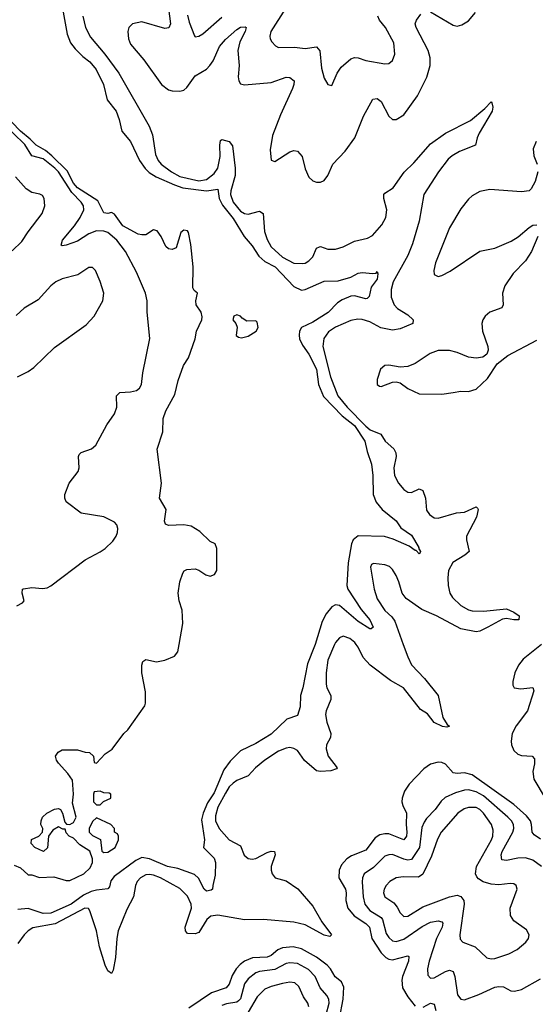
# Model space of a CAD drawing. Header units: inches. Extents: x 1771504 to 1971212, y 471788 to 643615.
# Tile 501 of 587: x 1885006 to 1887722, y 608103 to 613292. Entities that reach past the tile are written whole.
import ezdxf

# ---------------------------------------------------------------- set-up
doc = ezdxf.new("R2010")
doc.units = ezdxf.units.IN
doc.header["$MEASUREMENT"] = 0
doc.layers.add('B8680', color=7, linetype='Continuous')
doc.layers.add('B8681', color=7, linetype='Continuous')

msp = doc.modelspace()

# ---------------------------------------------------------------- linework, layer by layer
at = {"layer": 'B8680', "color": 5}
for points, elevation in [([(1884976.9, 608836.9), (1885010, 608822), (1885050, 608784.7), (1885070, 608784.7), (1885110, 608771.3), (1885185.2, 608774.8), (1885250, 608754.8), (1885270, 608756.3), (1885344, 608790), (1885377, 608823), (1885389, 608850), (1885389, 608870), (1885375.3, 608910), (1885323.1, 608943.1), (1885290, 608978), (1885266, 608990), (1885250, 609006), (1885246, 609026), (1885234, 609026), (1885210, 609038), (1885179.6, 609020.4), (1885158, 608990), (1885151.6, 608928.4), (1885131.6, 608908.4), (1885086, 608930), (1885066, 608950), (1885068, 608972), (1885106, 608990), (1885126, 609010), (1885128, 609030), (1885118, 609050), (1885119, 609070), (1885125.2, 609090), (1885149.2, 609110), (1885190, 609132), (1885210, 609134.4), (1885221, 609130), (1885231, 609110), (1885243.6, 609063.6), (1885252, 609052), (1885270, 609051.3), (1885283.1, 609056.9), (1885290, 609062), (1885304, 609090), (1885283.7, 609163.7), (1885289.6, 609210), (1885284.1, 609284.1), (1885260.1, 609320.1), (1885210, 609374), (1885199.3, 609390), (1885195.3, 609410), (1885208.7, 609431.3), (1885230, 609444.7), (1885310, 609444.7), (1885350, 609431.3), (1885374, 609430), (1885394, 609410), (1885398, 609378), (1885410, 609374), (1885456.4, 609423.6), (1885493.2, 609446.8), (1885555.3, 609530), (1885575.3, 609550), (1885664.7, 609675.3), (1885669.1, 609690.9), (1885669, 609750), (1885649.3, 609850), (1885649.4, 609890.6), (1885655.3, 609910), (1885670, 609921), (1885727.3, 609907.3), (1885770, 609917.4), (1885821.5, 609938.5), (1885838.6, 609961.4), (1885845.5, 610000)], 260), ([(1886562.7, 610000), (1886559.6, 609990), (1886522, 609898), (1886497.3, 609770), (1886484.5, 609730), (1886483.8, 609670), (1886470, 609624.5), (1886414.2, 609605.8), (1886330, 609527.1), (1886250, 609476.9), (1886170, 609438.7), (1886115.4, 609384.6), (1886080.8, 609339.2), (1886030, 609217.8), (1885995.8, 609164.2), (1885973, 609110), (1885964, 609076), (1885979.6, 608970), (1885974.8, 608930), (1886030, 608873.1), (1886037.7, 608850), (1886036.3, 608783.7), (1886022.6, 608730), (1886022, 608710), (1886015.1, 608704.9), (1885990, 608699.8), (1885977.6, 608710), (1885948.1, 608768.1), (1885927.6, 608787.6), (1885839.2, 608819.2), (1885783.9, 608830), (1885690, 608870.5), (1885650, 608877), (1885618.4, 608861.6), (1885503.9, 608776.1), (1885485.8, 608754.2), (1885478.3, 608721.7), (1885470, 608711), (1885410, 608705), (1885383.2, 608696.8), (1885342.1, 608677.9), (1885277.3, 608630), (1885170, 608583.4), (1885130, 608582.3), (1885050, 608608), (1884996.6, 608603.4)], 260), ([(1886665.1, 610000), (1886630, 609917), (1886619.8, 609850), (1886620.2, 609790), (1886624.7, 609770), (1886645.2, 609730), (1886645.8, 609710), (1886620.7, 609650), (1886617.5, 609630), (1886623.8, 609590), (1886645.2, 609530), (1886643.2, 609510), (1886622, 609470), (1886620.5, 609450), (1886630.9, 609410), (1886678.3, 609350), (1886675.5, 609344.5), (1886645.9, 609334.1), (1886590, 609329.2), (1886570, 609332.7), (1886507.2, 609387.2), (1886470, 609441), (1886450, 609452), (1886430, 609455.7), (1886410, 609453.2), (1886370, 609437.5), (1886297.9, 609390), (1886247.5, 609350), (1886210, 609307.5), (1886150, 609282.8), (1886130, 609269.2), (1886110, 609248.6), (1886090, 609216.4), (1886050, 609142.4), (1886036.9, 609096.9), (1886037.8, 609070), (1886056, 609030), (1886110, 608970.1), (1886170, 608938), (1886189.2, 608889.2), (1886210, 608871), (1886230, 608867.6), (1886250, 608870.7), (1886310, 608903.7), (1886330, 608910.7), (1886348.6, 608908.6), (1886351, 608890), (1886331.4, 608830), (1886330.1, 608810), (1886335.8, 608790), (1886351.8, 608770), (1886410, 608753.2), (1886471.4, 608711.4), (1886550, 608619.7), (1886597.9, 608537.9), (1886648.7, 608470), (1886639.7, 608460.3), (1886610, 608467.2), (1886510, 608521.3), (1886450, 608536.5), (1886290.6, 608550.6), (1886190, 608547.9), (1886050, 608573.2), (1886013.2, 608566.8), (1885991.6, 608550), (1885950, 608481.1), (1885930, 608475.1), (1885890, 608476.9), (1885879.2, 608490), (1885877.7, 608510), (1885910.4, 608610), (1885909.4, 608630), (1885890, 608673.2), (1885850, 608712.8), (1885747.1, 608770), (1885710, 608784), (1885690, 608787.4), (1885670, 608784.7), (1885642.6, 608770), (1885625.2, 608750), (1885615.4, 608730), (1885605.5, 608670), (1885570, 608603.5), (1885525, 608490), (1885517.2, 608450), (1885510.7, 608349.3), (1885497.6, 608282.4), (1885490, 608264.7), (1885470, 608279.8), (1885456.5, 608310), (1885426.4, 608406.4), (1885410.3, 608490), (1885375.9, 608595.9), (1885368, 608608), (1885348.4, 608610), (1885192.9, 608527.1), (1885074.5, 608505.5), (1885050, 608490.6), (1885030, 608469.8), (1884996.8, 608423.2)], 280), ([(1887026.1, 610000), (1887050, 609934.6), (1887070, 609892.4), (1887139.4, 609819.4), (1887210.9, 609730.9), (1887234.8, 609614.8), (1887257.4, 609577.4), (1887270, 609569), (1887256.7, 609563.3), (1887232.8, 609567.2), (1887190, 609588.8), (1887153.9, 609633.9), (1887116.8, 609656.8), (1887028.6, 609770), (1886959.5, 609810), (1886851.6, 609890), (1886815, 609930), (1886790, 609985.1), (1886778.6, 610000)], 280), ([(1887755.2, 610000), (1887658.6, 609921.4), (1887634.6, 609890), (1887615.2, 609850), (1887603.7, 609803.7), (1887604.2, 609784.2), (1887610.3, 609770.3), (1887645.5, 609765.5), (1887710, 609772.4), (1887714.9, 609754.9), (1887682.2, 609650), (1887622.5, 609570), (1887601.2, 609530), (1887594.8, 609490), (1887597.5, 609470), (1887610, 609441.3), (1887630, 609422), (1887650, 609415), (1887706, 609410), (1887717.5, 609397.5), (1887718.2, 609370), (1887709.6, 609330), (1887715.5, 609290), (1887774.3, 609190)], 320), ([(1887750, 608973.6), (1887715.8, 608995.8), (1887706.4, 609010), (1887703.2, 609050), (1887696.4, 609070), (1887676.5, 609096.5), (1887610, 609155.3), (1887390, 609313.1), (1887350, 609322.2), (1887310, 609318.8), (1887290, 609322.4), (1887248.8, 609368.8), (1887230, 609377.2), (1887210, 609379.6), (1887170, 609368.5), (1887135.6, 609344.4), (1887057, 609263), (1887032.9, 609227), (1887020.7, 609190), (1887019.8, 609170), (1887024.3, 609150), (1887043.6, 609110), (1887041.3, 609050), (1887045.1, 609010), (1887043.9, 608990), (1887030.2, 608970), (1886950, 609000.9), (1886930, 609002.2), (1886903.2, 608996.8), (1886879.6, 608980.4), (1886830, 608915.9), (1886754, 608886), (1886730, 608869.9), (1886702.2, 608837.8), (1886689.7, 608810.3), (1886687.7, 608770), (1886723.1, 608710), (1886726.7, 608690), (1886724.1, 608650), (1886735.2, 608610), (1886768.8, 608568.8), (1886829.8, 608529.8), (1886848.8, 608510), (1886860.8, 608450), (1886910, 608374), (1886935, 608350), (1886950, 608341.6), (1886970, 608338.2), (1887050, 608359.2), (1887055.8, 608355.8), (1887055.2, 608330), (1887022.8, 608250), (1887018.8, 608230), (1887023.4, 608190), (1887050, 608142.3), (1887090, 608093.8)], 320), ([(1887755.3, 608830), (1887710, 608862), (1887670, 608874.4), (1887630, 608872.7), (1887570, 608861.2), (1887545.3, 608865.3), (1887542.6, 608890), (1887548.4, 608908.4), (1887603.9, 609010), (1887608.9, 609030), (1887607.8, 609050), (1887597.5, 609070), (1887578.1, 609090), (1887450, 609201.1), (1887410, 609222.4), (1887370, 609232.5), (1887349, 609231), (1887302.2, 609217.8), (1887247.2, 609192.8), (1887226.1, 609173.9), (1887194, 609130), (1887150, 609082.9), (1887136.5, 609063.5), (1887125.2, 609034.8), (1887112.1, 608930), (1887070, 608867), (1887050, 608862.4), (1887030, 608867.3), (1886970, 608892.1), (1886950, 608891.1), (1886930, 608883.2), (1886870, 608824.3), (1886820.7, 608790), (1886811.8, 608770), (1886810.8, 608749.3), (1886815.1, 608670), (1886824.7, 608630), (1886850, 608598), (1886910, 608561.2), (1886916.9, 608550), (1886936.7, 608476.7), (1886950, 608455.2), (1886970, 608437.9), (1886990, 608433.4), (1887030, 608446.5), (1887126, 608514), (1887170, 608535.3), (1887210, 608543.2), (1887230, 608538), (1887234.5, 608530), (1887232.5, 608510), (1887202.5, 608450), (1887163.2, 608330), (1887154, 608290), (1887156.5, 608256.5), (1887170, 608241.5), (1887190, 608243.5), (1887250, 608276.1), (1887270, 608282.2), (1887290, 608275.6), (1887298.3, 608250), (1887312.5, 608152.5), (1887329.4, 608129.4), (1887350, 608127.6), (1887425.7, 608154.3), (1887510, 608193.7), (1887530, 608197.6), (1887554.4, 608194.4), (1887593.7, 608173.7), (1887612.2, 608172.2), (1887650, 608181.8), (1887750, 608236.6)], 340), ([(1886690, 608028.3), (1886709.6, 608130), (1886712.8, 608192.8), (1886700.7, 608220.7), (1886668.8, 608248.8), (1886643.8, 608290), (1886625.5, 608310), (1886570, 608352.3), (1886490, 608395), (1886446.8, 608406.8), (1886390, 608401.1), (1886365.9, 608390), (1886330, 608360.6), (1886310, 608352.3), (1886232.1, 608347.9), (1886190.1, 608329.9), (1886166.9, 608313.1), (1886146.9, 608290), (1886125.7, 608254.3), (1886109.6, 608210), (1886094.4, 608190), (1886017.1, 608162.9), (1885897, 608083)], 320), ([(1886621.1, 608050), (1886636.3, 608110), (1886634, 608130), (1886624.6, 608150), (1886589.4, 608190), (1886562.5, 608250), (1886527.1, 608287.1), (1886470, 608317.8), (1886430, 608322.5), (1886410, 608317.5), (1886350, 608286), (1886270, 608276.6), (1886250.4, 608269.6), (1886210, 608237.6), (1886190, 608210.7), (1886170, 608132.1), (1886159.2, 608120.8), (1886150, 608114.8), (1886094.8, 608105.2), (1886070, 608096)], 340), ([(1886529.8, 608090), (1886523.2, 608110), (1886502, 608142), (1886476.9, 608196.9), (1886455.6, 608215.6), (1886430, 608219.1), (1886390, 608213), (1886330, 608197.8), (1886297.1, 608182.9), (1886257.5, 608142.5), (1886210, 608061.5)], 360), ([(1887131.2, 608088.8), (1887170, 608108.4), (1887190, 608104.2), (1887197.8, 608070)], 320)]:
    msp.add_lwpolyline(points, dxfattribs=dict(at, elevation=elevation))
for points, elevation in [([(1885430, 609226), (1885398, 609222), (1885394, 609210), (1885394, 609170), (1885410, 609154), (1885430, 609154), (1885447.3, 609172.7), (1885486, 609190), (1885486, 609210), (1885476.4, 609216.4), (1885450, 609218)], 260), ([(1887370, 609140.9), (1887347.5, 609132.5), (1887313.7, 609110), (1887226.8, 609010), (1887206.9, 608973.1), (1887176.4, 608883.6), (1887130, 608789.8), (1887106.6, 608773.4), (1887025.7, 608774.3), (1886990, 608769), (1886956.5, 608750), (1886936.5, 608730), (1886926.4, 608710), (1886923, 608690), (1886929.6, 608669.6), (1886977.8, 608637.8), (1886995.1, 608615.1), (1887010, 608584.6), (1887030, 608566), (1887050, 608568.2), (1887130, 608616.1), (1887270, 608670.1), (1887310, 608678), (1887330, 608672.1), (1887345.4, 608650), (1887347.6, 608630), (1887324, 608470), (1887325.9, 608445.9), (1887340.4, 608430), (1887406.3, 608406.3), (1887467.4, 608347.4), (1887490, 608342.8), (1887510, 608345), (1887582.9, 608370), (1887627.7, 608392.3), (1887673, 608430), (1887686.3, 608450), (1887689.7, 608470), (1887675.4, 608495.4), (1887610, 608542.7), (1887591.5, 608571.5), (1887589.8, 608610), (1887626.4, 608710), (1887622.4, 608730), (1887610, 608738.5), (1887590, 608740.3), (1887530, 608732.7), (1887490, 608735.5), (1887447.8, 608747.8), (1887423.6, 608763.6), (1887415, 608775), (1887408.2, 608790), (1887412, 608830), (1887491.3, 608970), (1887498, 608990), (1887500.2, 609020.2), (1887491.1, 609050), (1887450, 609111.1), (1887430, 609129.2), (1887410, 609139.9)], 360), ([(1885410, 609086), (1885390, 609066), (1885372, 609030), (1885372, 609010), (1885390, 608992), (1885431, 608971), (1885438, 608910), (1885450, 608902.8), (1885470, 608904.9), (1885508.7, 608930), (1885526, 608970), (1885526, 608990), (1885522, 609002), (1885506, 609010), (1885506, 609030), (1885486, 609050)], 260)]:
    msp.add_lwpolyline(points, close=True, dxfattribs=dict(at, elevation=elevation))
at = {"layer": 'B8681', "color": 5}
for points, elevation in [([(1885220.3, 613410), (1885255.3, 613215.3), (1885274.2, 613170), (1885297.9, 613137.9), (1885338, 613098), (1885375.2, 613070), (1885409.1, 613030), (1885447.1, 612950), (1885467.3, 612870), (1885513.5, 612810), (1885530, 612764.9), (1885544.1, 612704.1), (1885589.1, 612650), (1885636.9, 612550), (1885666.9, 612506.9), (1885687.2, 612487.3), (1885724.3, 612464.3), (1885820.8, 612420.8), (1885865.6, 612405.6), (1885989.3, 612390.7), (1886050, 612398.4), (1886057.4, 612350), (1886073.5, 612313.5), (1886130, 612243.5), (1886187.8, 612150), (1886230, 612099.2), (1886265.1, 612045.1), (1886296.8, 612016.8), (1886351.1, 611990), (1886450, 611885.1), (1886490, 611867.2), (1886510, 611870.1), (1886610, 611913.4), (1886684.2, 611915.8), (1886750, 611935.5), (1886790, 611955.2), (1886810, 611959.6), (1886866.2, 611953.8), (1886883.2, 611956.8), (1886890, 611964.7), (1886893.1, 611953.1), (1886890, 611924.2), (1886858.1, 611881.9), (1886846.6, 611833.4), (1886837, 611823), (1886830, 611821.4), (1886770, 611836.5), (1886750, 611834.7), (1886704.6, 611815.4), (1886680.6, 611799.4), (1886631.9, 611748.1), (1886550, 611697.8), (1886490.2, 611670), (1886479.8, 611650), (1886477.8, 611630), (1886480.9, 611610), (1886496.3, 611576.3), (1886530, 611529), (1886570, 611450.3), (1886579.3, 611370), (1886605.9, 611305.9), (1886704.7, 611204.7), (1886770, 611153.8), (1886823.6, 611070), (1886836, 611016), (1886859.3, 610950), (1886867.1, 610890), (1886868.2, 610790), (1886883.8, 610750), (1886915.3, 610710), (1886990, 610651.3), (1887014.4, 610614.4), (1887070, 610575), (1887108, 610510), (1887107.1, 610507.1), (1887118, 610490), (1887115.6, 610484.4), (1887110, 610477.2), (1887094.8, 610494.8), (1887090, 610494), (1887057.1, 610517.1), (1886973.9, 610553.9), (1886927.8, 610567.8), (1886790, 610571.9), (1886762.5, 610550), (1886754.7, 610530), (1886736.1, 610430), (1886729.5, 610309.5), (1886735.5, 610290), (1886804.2, 610184.2), (1886850, 610128.7), (1886868.2, 610090), (1886858, 610082), (1886850, 610082.2), (1886790, 610119.9), (1886690, 610205.6), (1886670, 610207.8), (1886650, 610197.3), (1886619.8, 610160.2), (1886600.1, 610119.9), (1886562.7, 610000)], 260), ([(1885790.5, 613350), (1885800.9, 613270), (1885790.8, 613249.2), (1885770, 613245.7), (1885650, 613279.9), (1885600.9, 613270), (1885580.9, 613250), (1885575.1, 613230), (1885578.9, 613190), (1885590, 613163.5), (1885659.5, 613079.5), (1885753.7, 612950), (1885790, 612922.6), (1885810, 612916.6), (1885850, 612914.8), (1885870, 612920.6), (1885885.7, 612934.3), (1885930, 612995.4), (1885990, 613031.8), (1886008.2, 613050), (1886024.4, 613075.6), (1886057.8, 613150), (1886090, 613187.8), (1886150, 613240.9), (1886170, 613251.9), (1886194.1, 613254.1), (1886198.7, 613250), (1886193.7, 613230), (1886165.2, 613174.8), (1886155.5, 613130), (1886162, 613050), (1886157.6, 612990), (1886160.2, 612970), (1886170, 612953.7), (1886190, 612949), (1886330, 612960.5), (1886410, 612988), (1886430, 612987.2), (1886451.1, 612970), (1886450.9, 612950), (1886443.2, 612930), (1886379.8, 612790), (1886338.6, 612681.4), (1886325.4, 612605.5), (1886330, 612550.8), (1886350, 612543.9), (1886430, 612595.9), (1886450, 612603), (1886470, 612598.6), (1886493.5, 612570), (1886510, 612505.5), (1886530, 612461.3), (1886550, 612442), (1886570, 612435.3), (1886590, 612435.3), (1886610, 612444.9), (1886628.9, 612471.1), (1886655.9, 612530), (1886721.3, 612598.7), (1886771.5, 612668.5), (1886817.5, 612782.5), (1886866.9, 612873.1), (1886890, 612875.8), (1886910, 612860.9), (1886950, 612783.7), (1886970, 612765.2), (1886990, 612765.8), (1887030, 612790.3), (1887102.3, 612890), (1887151.5, 612988.5), (1887168.3, 613050), (1887168.3, 613090), (1887158.7, 613130), (1887095, 613250), (1887088.7, 613270), (1887095.8, 613290), (1887119.5, 613320.5)], 320), ([(1886406.1, 613350), (1886329.2, 613230), (1886324.4, 613204.4), (1886326, 613190), (1886334.4, 613174.4), (1886353.5, 613153.5), (1886370, 613145.5), (1886453.2, 613146.8), (1886510, 613139.1), (1886570, 613147.9), (1886587.9, 613127.9), (1886596, 613036), (1886610, 612982.8), (1886630, 612951), (1886650, 612944.7), (1886678.9, 613010), (1886698.8, 613041.2), (1886750, 613085.5), (1886770, 613092.6), (1886790, 613090.2), (1886830, 613076.5), (1886930, 613059.5), (1886950, 613061.6), (1886970, 613077.3), (1886983, 613110), (1886976.8, 613170), (1886933.1, 613250), (1886902.2, 613290), (1886893.3, 613310)], 340), ([(1885339.2, 613310), (1885352.1, 613250), (1885379, 613199), (1885455, 613110), (1885527.9, 613010), (1885687.5, 612730), (1885705.2, 612685.2), (1885721.8, 612581.8), (1885735.8, 612550), (1885751.5, 612530), (1885806.2, 612490), (1885850, 612465.8), (1885950, 612442.5), (1885990, 612449.8), (1886030, 612480.9), (1886050.2, 612510), (1886062.8, 612570), (1886060.4, 612630), (1886064.2, 612655.8), (1886070, 612660.7), (1886110.2, 612650), (1886127.6, 612627.6), (1886141.8, 612510), (1886141.3, 612470), (1886118.4, 612390), (1886116.5, 612370), (1886131.4, 612330), (1886170, 612283), (1886190, 612270.5), (1886210, 612267.6), (1886270, 612283.1), (1886289.3, 612270), (1886295.6, 612175.6), (1886310, 612133.8), (1886330, 612095.4), (1886390, 612039.6), (1886450, 612008.9), (1886493.9, 612006.1), (1886510, 612008.6), (1886530, 612020.2), (1886550, 612042), (1886570, 612087), (1886584.8, 612095.2), (1886590, 612096.9), (1886630, 612081.6), (1886670, 612082.2), (1886710, 612095), (1886770, 612125.2), (1886839, 612141), (1886865, 612155), (1886913.8, 612210), (1886935, 612250), (1886939.4, 612290), (1886923.7, 612350), (1886925, 612370), (1886930, 612377.4), (1886973.7, 612406.3), (1887031.4, 612488.6), (1887083.3, 612536.7), (1887170, 612637.3), (1887250, 612693.7), (1887380.3, 612759.7), (1887457.1, 612822.9), (1887490, 612858), (1887493.7, 612853.7), (1887498, 612830), (1887495.6, 612810), (1887426.5, 612693.5), (1887415.9, 612670), (1887407, 612630), (1887322.8, 612597.2), (1887285.1, 612574.9), (1887263.8, 612556.2), (1887212.3, 612490), (1887135.5, 612370), (1887111.1, 612230), (1887076, 612110), (1887050, 612049.8), (1886973, 611910), (1886962.2, 611870), (1886963.7, 611830), (1886978.9, 611790), (1886995.8, 611770), (1887050, 611735.9), (1887079.8, 611710), (1887077.2, 611690), (1887010, 611662.3), (1886970, 611655), (1886907.9, 611667.9), (1886850, 611698.7), (1886810, 611712.2), (1886786.7, 611713.3), (1886750, 611706.5), (1886670, 611671.9), (1886633.5, 611646.5), (1886609.1, 611610.9), (1886603.6, 611570), (1886642.7, 611410), (1886682.5, 611310), (1886731.4, 611250), (1886830, 611149.7), (1886852.1, 611130), (1886907.9, 611107.9), (1886930.8, 611070), (1886977.2, 611030), (1886987.8, 611010), (1886988.9, 610990), (1886976.6, 610930), (1886980.6, 610890), (1887001.8, 610850), (1887030, 610816.2), (1887050, 610802.7), (1887070, 610800.6), (1887110, 610818.9), (1887130, 610810.4), (1887143.2, 610770), (1887150, 610707.3), (1887164.6, 610684.6), (1887190, 610666.5), (1887210, 610665.4), (1887306.8, 610693.2), (1887350, 610697.1), (1887410, 610724), (1887418.5, 610718.5), (1887421.8, 610710), (1887413.5, 610670), (1887360.8, 610570), (1887359.5, 610550), (1887374.3, 610490), (1887351.8, 610470), (1887288.3, 610431.7), (1887265.8, 610390), (1887261.2, 610350), (1887262.9, 610310), (1887272.8, 610270), (1887286.1, 610246.1), (1887330, 610204.3), (1887370, 610182.7), (1887390, 610177.4), (1887450, 610174.4), (1887570, 610187.9), (1887610, 610170.2), (1887638, 610150), (1887636, 610130), (1887610, 610128.9), (1887570, 610135.6), (1887550, 610132), (1887472.7, 610090), (1887430, 610069.8), (1887410, 610065.4), (1887330, 610081.9), (1887201.3, 610150), (1887124.4, 610184.4), (1887041.4, 610241.4), (1887021.2, 610270), (1887004.2, 610330), (1886990, 610362), (1886970, 610395.1), (1886954, 610410), (1886930, 610418.2), (1886870, 610426.6), (1886858.8, 610421.2), (1886853.7, 610406.3), (1886872.7, 610290), (1886890, 610239.5), (1886930, 610178.5), (1886965.7, 610145.7), (1886981.6, 610121.6), (1887026.1, 610000)], 280), ([(1885890, 613314.8), (1885898.7, 613278.7), (1885926.3, 613206.3), (1885930, 613202), (1885950, 613204.2), (1885970, 613217.3), (1886070, 613305.2)], 340), ([(1887170, 613332.6), (1887290, 613263.5), (1887310, 613258), (1887335.6, 613264.4), (1887370, 613285.5), (1887407.8, 613330)], 320), ([(1885845.5, 610000), (1885865.1, 610110), (1885861, 610181), (1885846, 610230), (1885841.2, 610270), (1885849.2, 610330), (1885864.7, 610375.3), (1885873.2, 610386.8), (1885886, 610394), (1885930, 610397.3), (1885950, 610390.7), (1885986.4, 610366.4), (1886010, 610359.6), (1886031.9, 610368.1), (1886043.9, 610390), (1886045.1, 610505.1), (1886036, 610530), (1886010, 610542.7), (1885954.9, 610594.9), (1885910, 610622.4), (1885870, 610629.6), (1885790, 610626), (1885773.2, 610633.2), (1885769.4, 610649.4), (1885777.6, 610710), (1885742.9, 610770), (1885753.3, 610850), (1885729.4, 611029.4), (1885760.8, 611119.2), (1885762, 611190), (1885776.4, 611230), (1885823.3, 611316.7), (1885841.6, 611390), (1885869.6, 611470), (1885895.1, 611510), (1885931.2, 611610), (1885938, 611650), (1885964.7, 611710), (1885966.7, 611726.7), (1885961.1, 611750), (1885935.6, 611790), (1885933.6, 611810), (1885942.7, 611850), (1885925.4, 611865.4), (1885918.4, 611878.4), (1885919.4, 611990), (1885907.7, 612107.7), (1885895.3, 612170), (1885890, 612178.7), (1885870, 612182), (1885854.4, 612170), (1885830.6, 612090), (1885810, 612080.9), (1885790, 612083.7), (1885775.9, 612095.9), (1885751.3, 612150), (1885730, 612178.4), (1885710, 612185.1), (1885670, 612158.7), (1885650, 612157.4), (1885630, 612162.3), (1885550, 612205.8), (1885506.1, 612266.1), (1885490, 612275.8), (1885470.2, 612269.8), (1885450, 612274.8), (1885417.4, 612337.4), (1885310, 612406.5), (1885289.3, 612430), (1885255.1, 612495.1), (1885175.1, 612575.1), (1885142, 612602), (1885092, 612630), (1885061.8, 612661.8), (1885010, 612704), (1884919.5, 612799.5)], 260), ([(1884990, 610203.8), (1885021.5, 610218.5), (1885029.3, 610230), (1885019.5, 610270), (1885021.2, 610290), (1885026.6, 610293.4), (1885070, 610298.9), (1885126, 610294), (1885150, 610298), (1885170, 610307.7), (1885350, 610445.2), (1885430, 610486.9), (1885455.3, 610504.7), (1885496, 610544), (1885513.8, 610570), (1885521.8, 610590), (1885523.1, 610610), (1885517.2, 610630), (1885504.6, 610644.6), (1885450, 610671.9), (1885330, 610691.6), (1885251.2, 610751.2), (1885243, 610770), (1885244, 610790), (1885266, 610850), (1885313.1, 610910), (1885319.3, 610930), (1885315.1, 610990), (1885319.7, 611000.2), (1885329.1, 611010.9), (1885384.2, 611030), (1885407.2, 611050), (1885464.1, 611155.9), (1885505.7, 611214.3), (1885517.1, 611250), (1885515.1, 611310), (1885533.6, 611326.4), (1885590, 611330.1), (1885621.7, 611338.2), (1885636.8, 611350), (1885647.1, 611370), (1885654.9, 611430), (1885691.3, 611611.3), (1885677.2, 611750), (1885678.2, 611810), (1885669.3, 611850), (1885621.5, 611961.5), (1885562.5, 612070), (1885517.8, 612130), (1885470, 612169.9), (1885450, 612178.1), (1885410, 612179.1), (1885370, 612163), (1885310, 612123.8), (1885250, 612102.7), (1885230, 612099.2), (1885224.3, 612104.3), (1885231.6, 612130), (1885294.5, 612205.6), (1885324.6, 612250), (1885343.5, 612290), (1885342.8, 612310), (1885329.9, 612330), (1885281.1, 612381.1), (1885210.6, 612490), (1885191.4, 612510), (1885130, 612559), (1885070, 612574.4), (1885033.4, 612633.4), (1884910, 612753.8)], 280), ([(1887727.3, 612650), (1887711.6, 612611.5), (1887713.9, 612573.9), (1887731.4, 612530)], 320), ([(1884967, 612073), (1885017, 612123), (1885050, 612174.3), (1885123.7, 612270), (1885138, 612310), (1885135.5, 612350), (1885125.3, 612365.3), (1885112.6, 612372.6), (1885070, 612381.1), (1885039.8, 612399.8), (1884983.7, 612463.7)], 320), ([(1887736.2, 612490), (1887721.7, 612438.3), (1887700.3, 612399.7), (1887689.4, 612390.6), (1887650, 612384.2), (1887482.7, 612397.3), (1887430, 612386), (1887390, 612364), (1887370, 612346.2), (1887330, 612294.4), (1887270, 612194.6), (1887196.1, 612010), (1887187.9, 611970), (1887189.6, 611949.6), (1887210, 611938.2), (1887230, 611943.5), (1887273.3, 611966.7), (1887430, 612071.6), (1887510, 612087.7), (1887595.5, 612124.5), (1887633, 612147), (1887690, 612196.5), (1887710, 612208.5), (1887730, 612210.5)], 320), ([(1887736.5, 612150), (1887702.7, 612070), (1887670, 612020.8), (1887605.6, 611954.4), (1887561.3, 611890), (1887549.6, 611850), (1887553.2, 611790), (1887546.2, 611773.8), (1887482.3, 611750), (1887458.8, 611730), (1887446, 611710), (1887440.2, 611690), (1887443.5, 611650), (1887472.8, 611570), (1887473.4, 611550), (1887466.7, 611530), (1887446.2, 611513.8), (1887410, 611507.4), (1887370, 611514), (1887310, 611538.3), (1887270, 611549.1), (1887210, 611549.2), (1887168, 611532), (1887090, 611479.8), (1887050, 611464.2), (1887010, 611461), (1886950, 611471.7), (1886930, 611469.7), (1886906.5, 611450), (1886890, 611395.3), (1886889.1, 611369.1), (1886901.2, 611361.2), (1886910, 611359.5), (1886970, 611381.3), (1886990, 611384), (1887010, 611378), (1887050, 611347.6), (1887110, 611319.6), (1887230, 611318.9), (1887290, 611328), (1887330, 611334.3), (1887370, 611331.7), (1887410, 611345.2), (1887470, 611401.1), (1887522, 611478), (1887577.3, 611522.7), (1887730, 611602.8)], 320), ([(1884994.7, 611410), (1885050, 611437.7), (1885081, 611459), (1885190, 611565), (1885355.6, 611684.4), (1885398.8, 611730), (1885443.9, 611810), (1885448.4, 611850), (1885430, 611912.8), (1885404.7, 611970), (1885390, 611986), (1885370, 611985.4), (1885312, 611948), (1885230, 611927), (1885196.5, 611910), (1885169.5, 611890), (1885103.7, 611816.3), (1885030, 611772.2), (1884986.9, 611733.1)], 320), ([(1886778.6, 610000), (1886771, 610010), (1886745.6, 610030), (1886710, 610042.3), (1886690, 610034.3), (1886669.3, 610010), (1886665.1, 610000)], 280)]:
    msp.add_lwpolyline(points, dxfattribs=dict(at, elevation=elevation))
at = {"layer": 'B8681', "color": 5, "elevation": 260}
msp.add_lwpolyline([(1886150, 611736.9), (1886134.8, 611730), (1886128, 611710), (1886144.9, 611690), (1886151.8, 611671.8), (1886147.1, 611627.1), (1886158.6, 611618.6), (1886175.3, 611615.3), (1886210, 611624.2), (1886252.2, 611650), (1886262.2, 611670), (1886257, 611697), (1886250, 611705.1), (1886203.1, 611703.1), (1886178, 611718), (1886170, 611729.6)], close=True, dxfattribs=at)

doc.saveas('drawing.dxf')
